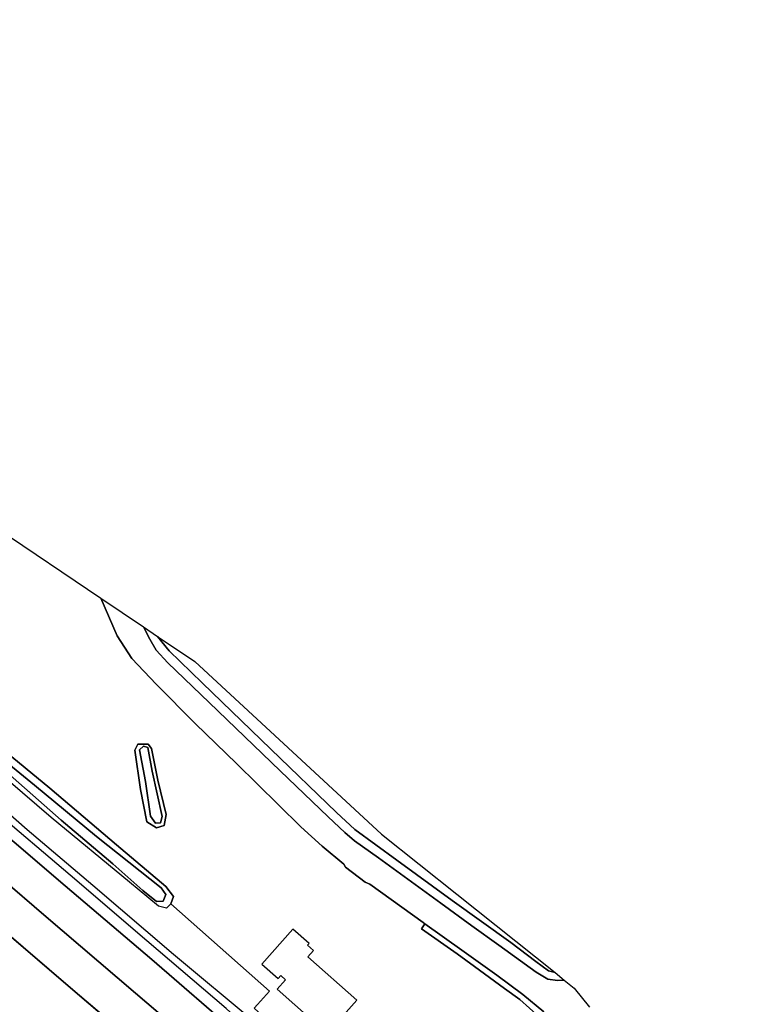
# Model space of a CAD drawing. Extents: x -26035517 to 31750492, y -9237385 to 8160032.
# Tile 289 of 298: x 23629566 to 23779174, y 70467 to 275170. Entities that reach past the tile are written whole.
import ezdxf

# ---------------------------------------------------------------- set-up
doc = ezdxf.new("R2010")
doc.units = 0
doc.layers.add('T-25', color=7, linetype='CONTINUOUS')

msp = doc.modelspace()

# ---------------------------------------------------------------- linework, layer by layer
at = {"layer": 'T-25', "color": 9}
for p, q in [((23619441, 91604, 8820), (23641088, 73077, 8780)), ((23641088, 73077, 8780), (23659796, 57175, 8740))]:
    msp.add_line(p, q, dxfattribs=at)
for points in [[(23688303, 52668, 9763), (23675142, 64141, 9867), (23657073, 79750, 9890), (23639049, 95127, 9853), (23617749, 113286, 9867), (23598458, 129869, 9883), (23592485, 134936, 9910), (23586684, 139857, 9937), (23567692, 156302, 9923), (23565313, 158051, 9920), (23547787, 173094, 9923), (23526373, 191554, 9927), (23502156, 212257, 9970), (23480201, 230915, 10130), (23461829, 246988, 10517), (23443510, 263591, 10970), (23430895, 275170, 11340)], [(23426471, 269219, 11420), (23438475, 258066, 11113), (23451750, 245980, 10713), (23468841, 230958, 10363), (23481770, 219730, 10240), (23498186, 205743, 9960), (23517517, 189188, 9830), (23541654, 168502, 9800), (23560473, 152370, 9867), (23579337, 136288, 9900), (23598932, 119513, 9893), (23617479, 103744, 9893), (23634606, 89072, 9870), (23653648, 72813, 9850), (23671083, 57852, 9827), (23683881, 47002, 9673)], [(23680450, 39462, 8807), (23659796, 57175, 8740), (23641088, 73077, 8780), (23619441, 91604, 8820), (23601085, 107174, 8823), (23582304, 123386, 8790), (23568781, 134923, 8790), (23549701, 151188, 8790), (23534476, 164231, 8833), (23515712, 180267, 8850), (23494159, 198506, 8870), (23474464, 215437, 8870), (23455100, 232069, 8870), (23434593, 249603, 8907), (23420980, 261246, 8927)], [(23624810, 169476, 9433), (23646450, 154895, 9330), (23649848, 147079, 9380), (23652849, 142373, 9393), (23657932, 136992, 9420), (23666092, 128789, 9350), (23674638, 120497, 9333), (23683398, 111934, 9330), (23688028, 107385, 9370), (23692461, 103360, 9387), (23696981, 99629, 9377), (23697308, 99013, 9377), (23701423, 95886, 9377), (23702353, 95416, 9377), (23713444, 87450, 9370), (23713765, 87222, 9371), (23713085, 86131, 9330), (23720551, 80958, 9377), (23724098, 78327, 9383), (23730351, 73773, 9410), (23733537, 71442, 9410), (23737556, 67840, 9410)], [(23646450, 154895, 9330), (23649848, 147079, 9380), (23652849, 142373, 9393), (23657932, 136992, 9420), (23666092, 128789, 9350), (23674638, 120497, 9333), (23683398, 111934, 9330), (23688028, 107385, 9370), (23692461, 103360, 9387), (23696981, 99629, 9377), (23697308, 99013, 9377), (23701423, 95886, 9377), (23702353, 95416, 9377), (23713444, 87450, 9370)], [(23738540, 68934, 9383), (23734149, 72510, 9383), (23728791, 76495, 9383), (23721510, 81728, 9383), (23713765, 87222, 9371), (23713444, 87450, 9370), (23713444, 87450, 9370), (23702353, 95416, 9377), (23701423, 95886, 9377), (23697308, 99013, 9377), (23696981, 99629, 9377), (23692461, 103360, 9387), (23688028, 107385, 9370), (23683398, 111934, 9330), (23674638, 120497, 9333), (23666092, 128789, 9350), (23657932, 136992, 9420), (23652849, 142373, 9393), (23649848, 147079, 9380), (23646450, 154895, 9330), (23655317, 148920, 9260), (23656602, 146401, 9353), (23657919, 144127, 9393), (23660389, 141489, 9390), (23668977, 133205, 9337), (23683747, 119002, 9317), (23693672, 109456, 9353), (23697155, 106191, 9430), (23699160, 104459, 9443), (23704148, 100887, 9447), (23717116, 91516, 9330), (23723597, 86788, 9330), (23729188, 82763, 9337), (23736941, 77154, 9347), (23739374, 75716, 9347), (23741406, 75429, 9347), (23742773, 75507, 9347), (23744834, 73856, 9243), (23748035, 69891, 9377)], [(23655317, 148920, 9260), (23656602, 146401, 9353), (23657919, 144127, 9393), (23660389, 141489, 9390), (23668977, 133205, 9337), (23683747, 119002, 9317), (23693672, 109456, 9353), (23697155, 106191, 9430), (23699160, 104459, 9443), (23704148, 100887, 9447), (23717116, 91516, 9330)], [(23658244, 146948, 9427), (23660622, 143962, 9497), (23667506, 137332, 9543), (23681751, 123540, 9563), (23695413, 110330, 9453), (23699247, 106815, 9450), (23707982, 100440, 9450), (23719499, 92025, 9450), (23731676, 83298, 9450), (23736879, 79349, 9450), (23739504, 77428, 9450), (23740915, 77046, 9377)], [(23679015, 70455, 9700), (23681485, 73218, 9770), (23660994, 91379, 8997), (23661547, 92887, 8993), (23659940, 94933, 8960), (23649679, 103595, 8917), (23635808, 115406, 8920), (23621525, 127093, 8920)], [(23617749, 113286, 9867), (23639049, 95127, 9853), (23657073, 79750, 9890), (23675142, 64141, 9867)], [(23671083, 57852, 9827), (23653648, 72813, 9850), (23634606, 89072, 9870), (23617479, 103744, 9893)], [(23617479, 103744, 9893), (23634606, 89072, 9870), (23653648, 72813, 9850), (23671083, 57852, 9827), (23683881, 47002, 9673), (23699359, 33743, 9707), (23721913, 14603, 9683), (23743051, -3211, 9747), (23765473, -22108, 9847), (23779174, -33598, 9954), (23774675, -39706, 8760), (23772942, -38777, 8703), (23771980, -37130, 8703), (23767359, -32453, 8707), (23759251, -25258, 8643), (23755350, -22848, 8643), (23753413, -22943, 8820), (23732862, -5283, 8847), (23710463, 13693, 8850), (23689674, 31542, 8810), (23680450, 39462, 8807), (23659796, 57175, 8740), (23641088, 73077, 8780), (23619441, 91604, 8820)], [(23742773, 75507, 9347), (23741406, 75429, 9347), (23739374, 75716, 9347), (23736941, 77154, 9347), (23729188, 82763, 9337), (23723597, 86788, 9330), (23717116, 91516, 9330)], [(23713765, 87222, 9371), (23713085, 86131, 9330), (23720551, 80958, 9377), (23724098, 78327, 9383), (23730351, 73773, 9410), (23733537, 71442, 9410), (23737556, 67840, 9410)], [(23737556, 67840, 9410), (23733537, 71442, 9410), (23730351, 73773, 9410), (23724098, 78327, 9383), (23720551, 80958, 9377), (23713085, 86131, 9330), (23713765, 87222, 9371), (23721510, 81728, 9383), (23728791, 76495, 9383), (23734149, 72510, 9383), (23738540, 68934, 9383)], [(23713444, 87450, 9370), (23713765, 87222, 9371), (23721510, 81728, 9383), (23728791, 76495, 9383), (23734149, 72510, 9383), (23738540, 68934, 9383)], [(23681485, 73218, 9770), (23679015, 70455, 9700), (23678293, 69676, 9713), (23693462, 55798, 9383)]]:
    msp.add_polyline3d(points, dxfattribs=at)
for points in [[(23717116, 91516, 9330), (23704148, 100887, 9447), (23699160, 104459, 9443), (23697155, 106191, 9430), (23693672, 109456, 9353), (23683747, 119002, 9317), (23668977, 133205, 9337), (23660389, 141489, 9390), (23657919, 144127, 9393), (23656602, 146401, 9353), (23655317, 148920, 9260), (23658244, 146948, 9427), (23660622, 143962, 9497), (23667506, 137332, 9543), (23681751, 123540, 9563), (23695413, 110330, 9453), (23699247, 106815, 9450), (23707982, 100440, 9450), (23719499, 92025, 9450), (23731676, 83298, 9450), (23736879, 79349, 9450), (23739504, 77428, 9450), (23740915, 77046, 9377), (23742773, 75507, 9347), (23741406, 75429, 9347), (23739374, 75716, 9347), (23736941, 77154, 9347), (23729188, 82763, 9337), (23723597, 86788, 9330), (23717116, 91516, 9330)], [(23720461, 93376, 9557), (23740915, 77046, 9377), (23739504, 77428, 9450), (23736879, 79349, 9450), (23731676, 83298, 9450), (23719499, 92025, 9450), (23707982, 100440, 9450), (23699247, 106815, 9450), (23695413, 110330, 9453), (23681751, 123540, 9563), (23667506, 137332, 9543), (23660622, 143962, 9497), (23658244, 146948, 9427), (23666001, 141721, 9500), (23704760, 105857, 9490), (23720461, 93376, 9557)], [(23599491, 144820, 9413), (23604115, 140963, 9413), (23612507, 134351, 8920), (23621525, 127093, 8920), (23635808, 115406, 8920), (23649679, 103595, 8917), (23659940, 94933, 8960), (23661547, 92887, 8993), (23660994, 91379, 8997), (23660082, 90474, 9050), (23658447, 90843, 9137), (23652372, 95878, 9193), (23636111, 109324, 9230), (23621128, 122130, 9270), (23607249, 133174, 9397), (23597322, 142082, 9413), (23599491, 144820, 9413)], [(23599598, 142707, 8663), (23608790, 135378, 8473), (23620784, 125637, 8473), (23632619, 115998, 8477), (23645550, 105323, 8500), (23659012, 94686, 8537), (23659947, 93310, 8537), (23659418, 91906, 8537), (23658035, 91821, 8537), (23655178, 94098, 8537), (23648938, 99680, 8537), (23638175, 108782, 8540), (23624626, 120702, 8547), (23610391, 132240, 8663), (23598862, 141862, 8663), (23599598, 142707, 8663)], [(23599598, 142707, 8663), (23598862, 141862, 8663), (23610391, 132240, 8663), (23624626, 120702, 8547), (23638175, 108782, 8540), (23648938, 99680, 8537), (23655178, 94098, 8537), (23658035, 91821, 8537), (23659418, 91906, 8537), (23659947, 93310, 8537), (23659012, 94686, 8537), (23645550, 105323, 8500), (23632619, 115998, 8477), (23620784, 125637, 8473), (23608790, 135378, 8473), (23599598, 142707, 8663)], [(23691038, 52528, 9763), (23683276, 59747, 9880), (23672495, 69610, 9840), (23656001, 83639, 9860), (23640064, 97303, 9857), (23623835, 111060, 9863), (23608043, 124749, 9810), (23594302, 137091, 9747), (23606170, 128138, 9400), (23618337, 117990, 9390), (23631103, 106799, 9403), (23644760, 95253, 9363), (23661552, 80914, 9393), (23678528, 66730, 9447), (23691297, 55327, 9373), (23700113, 47823, 9427), (23716402, 33946, 9620), (23731303, 20734, 9703), (23724972, 24718, 9840), (23714305, 33076, 9833), (23701675, 43746, 9807), (23691038, 52528, 9763)], [(23656939, 123677, 8677), (23658254, 117050, 8797), (23659992, 109922, 8843), (23659632, 107636, 8843), (23658024, 107126, 8843), (23656012, 108415, 8847), (23654699, 115126, 8790), (23653477, 123271, 8677), (23654149, 124522, 8677), (23656265, 124563, 8677), (23656939, 123677, 8677)], [(23656939, 123677, 8677), (23656265, 124563, 8677), (23654149, 124522, 8677), (23653477, 123271, 8677), (23654699, 115126, 8790), (23656012, 108415, 8847), (23658024, 107126, 8843), (23659632, 107636, 8843), (23659992, 109922, 8843), (23658254, 117050, 8797), (23656939, 123677, 8677)], [(23656209, 123826, 8347), (23657092, 118906, 8347), (23659211, 109506, 8347), (23658842, 108170, 8347), (23657829, 108148, 8347), (23656777, 109596, 8347), (23655739, 116787, 8347), (23654504, 123359, 8347), (23655336, 124166, 8347), (23656209, 123826, 8347)], [(23656209, 123826, 8347), (23655336, 124166, 8347), (23654504, 123359, 8347), (23655739, 116787, 8347), (23656777, 109596, 8347), (23657829, 108148, 8347), (23658842, 108170, 8347), (23659211, 109506, 8347), (23657092, 118906, 8347), (23656209, 123826, 8347)], [(23693463, 64390, 13050), (23699625, 71312, 12910), (23689473, 80348, 12907), (23690642, 81662, 12120), (23689427, 82743, 12120), (23689723, 83076, 12120), (23686360, 86070, 12160), (23679924, 78839, 12193), (23683287, 75846, 12163), (23683823, 76448, 12140), (23684810, 75569, 12140), (23683083, 73629, 13050), (23693463, 64390, 13050)]]:
    msp.add_polyline3d(points, close=True, dxfattribs=at)

doc.saveas('drawing.dxf')
